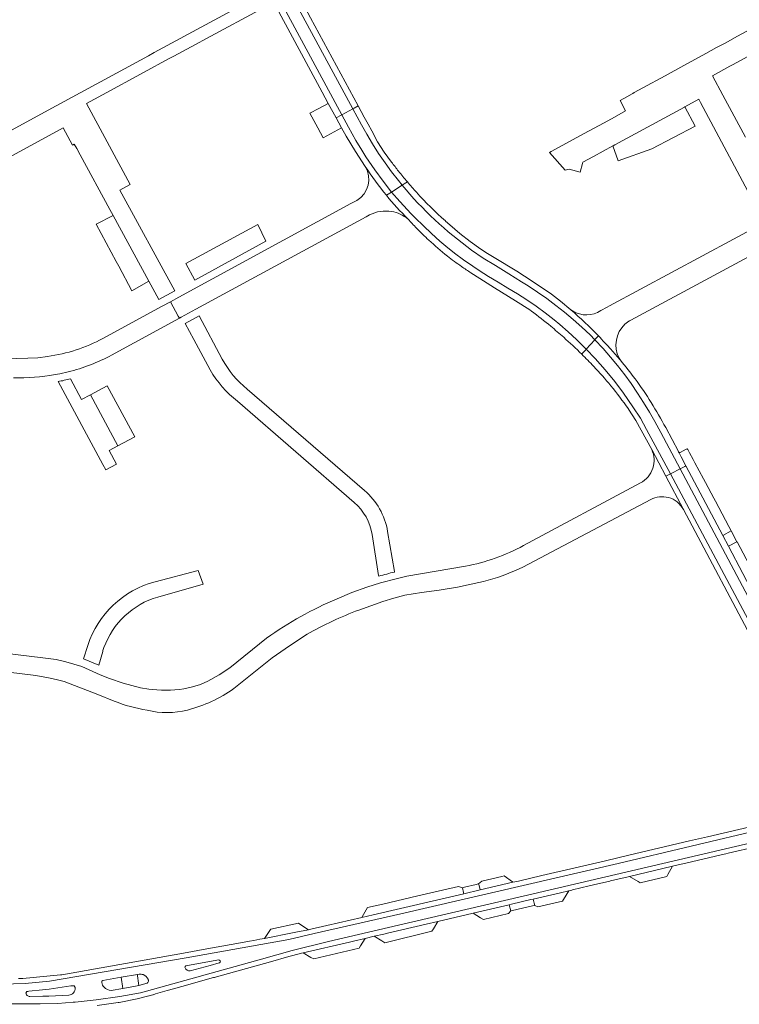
# Model space of a CAD drawing. Header units: metres. Extents: x 166325 to 190320, y 381923 to 404576.
# Tile 1052 of 1056: x 184098 to 184289, y 385007 to 385268. Entities that reach past the tile are written whole.
import ezdxf

# ---------------------------------------------------------------- set-up
doc = ezdxf.new("R2010")
doc.units = ezdxf.units.M
for name, color, linetype, lineweight in [('B-WE-VH-VERHARDING_ASFALT-GV', 8, 'Continuous', 18), ('B-WE-VH-VERHARDING_BETON-GV', 8, 'Continuous', 18), ('B-WE-VH-VERHARDING_BETONSTRAATSTEEN-GV', 8, 'Continuous', 18)]:
    doc.layers.add(name, color=color, linetype=linetype, lineweight=lineweight)

msp = doc.modelspace()

# ---------------------------------------------------------------- linework, layer by layer
at = {"layer": 'B-WE-VH-VERHARDING_ASFALT-GV', "flags": 128}
for points in [[(184151.186, 385309.712), (184148.271, 385308.138), (184148.268, 385308.136), (184148.902, 385306.961), (184183.384, 385243.069), (184186.321, 385244.652)], [(184186.321, 385244.652), (184186.658, 385244.833), (184187.786, 385245.44), (184175.109, 385268.888), (184168.207, 385281.661), (184167.825, 385282.369), (184166.16, 385285.454), (184155.258, 385305.652), (184153.796, 385308.36), (184152.642, 385310.498), (184151.514, 385309.889), (184151.186, 385309.712)], [(184160.661, 385281.718), (184160.755, 385281.543), (184161.694, 385279.793), (184161.79, 385279.614), (184178.178, 385249.076), (184179.778, 385246.095), (184181.86, 385242.249), (184183.244, 385242.994), (184183.384, 385243.069), (184148.902, 385306.961), (184148.268, 385308.136), (184146.885, 385307.39), (184148.058, 385305.204), (184149.083, 385303.294), (184158.673, 385285.423)], [(184196.616, 385222.563), (184196.889, 385222.737), (184199.435, 385224.365), (184198.427, 385225.587), (184196.61, 385227.946), (184194.884, 385230.338), (184193.18, 385232.831), (184191.589, 385235.336), (184190.021, 385237.954), (184188.593, 385240.446), (184186.321, 385244.652), (184183.384, 385243.069), (184185.154, 385239.789), (184187.13, 385236.278), (184188.675, 385233.684), (184189.782, 385231.936), (184192.135, 385228.48), (184194.365, 385225.437)], [(184273.322, 385149.01), (184268.194, 385158.652), (184266.605, 385161.583), (184265.229, 385164.053), (184263.629, 385166.636), (184262.034, 385169.135), (184260.283, 385171.678), (184258.598, 385174.003), (184256.684, 385176.496), (184254.836, 385178.713), (184252.843, 385180.982), (184250.674, 385183.286), (184248.378, 385180.759), (184250.774, 385178.276), (184253.402, 385175.3), (184255.973, 385172.201), (184258.32, 385169.09), (184260.81, 385165.506), (184262.767, 385162.502), (184264.418, 385159.458), (184270.797, 385147.689), (184270.938, 385147.763)], [(184295.641, 385100.995), (184270.797, 385147.689), (184269.538, 385147.031), (184274.212, 385138.188), (184294.332, 385100.3), (184294.563, 385100.422)], [(184298.132, 385102.319), (184273.322, 385149.01), (184270.938, 385147.763), (184270.797, 385147.689), (184295.641, 385100.995), (184295.726, 385101.04)], [(184298.132, 385102.319), (184298.491, 385102.51), (184299.466, 385103.029), (184294.621, 385112.125), (184294.767, 385112.203), (184294.742, 385112.25), (184293.838, 385113.957), (184286.173, 385128.436), (184284.661, 385131.293), (184274.857, 385149.813), (184274.563, 385149.659), (184273.716, 385149.216), (184273.322, 385149.01)], [(184103.897, 385008.807), (184100.453, 385008.725), (184100.251, 385008.751), (184100.057, 385008.815), (184099.879, 385008.914), (184099.722, 385009.044), (184099.593, 385009.202), (184099.495, 385009.381), (184099.433, 385009.575), (184099.431, 385009.671), (184099.447, 385009.766), (184099.481, 385009.855), (184099.532, 385009.937), (184099.597, 385010.007), (184099.675, 385010.064), (184099.763, 385010.104), (184099.856, 385010.127), (184099.952, 385010.131), (184100.214, 385010.147), (184103.78, 385010.548), (184105.571, 385010.75), (184111.372, 385011.555), (184111.933, 385011.627), (184112.03, 385011.621), (184112.125, 385011.598), (184112.215, 385011.557), (184112.295, 385011.501), (184112.363, 385011.431), (184112.418, 385011.35), (184112.456, 385011.26), (184112.478, 385011.164), (184112.481, 385011.066), (184112.464, 385010.709), (184112.379, 385010.363), (184112.231, 385010.038), (184112.023, 385009.747), (184111.765, 385009.501), (184111.464, 385009.308), (184111.133, 385009.175), (184110.782, 385009.108), (184105.459, 385008.844)], [(184103.897, 385008.807), (184100.453, 385008.725), (184100.251, 385008.751), (184100.057, 385008.815), (184099.879, 385008.914), (184099.722, 385009.044), (184099.593, 385009.202), (184099.495, 385009.381), (184099.433, 385009.575), (184099.431, 385009.671), (184099.447, 385009.766), (184099.481, 385009.855), (184099.532, 385009.937), (184099.597, 385010.007), (184099.675, 385010.064), (184099.763, 385010.104), (184099.856, 385010.127), (184099.952, 385010.131), (184100.214, 385010.147), (184103.78, 385010.548), (184105.571, 385010.75), (184111.372, 385011.555), (184111.933, 385011.627), (184112.03, 385011.621), (184112.125, 385011.598), (184112.215, 385011.557), (184112.295, 385011.501), (184112.363, 385011.431), (184112.418, 385011.35), (184112.456, 385011.26), (184112.478, 385011.164), (184112.481, 385011.066), (184112.464, 385010.709), (184112.379, 385010.363), (184112.231, 385010.038), (184112.023, 385009.747), (184111.765, 385009.501), (184111.464, 385009.308), (184111.133, 385009.175), (184110.782, 385009.108), (184105.459, 385008.844)]]:
    msp.add_lwpolyline(points, close=True, dxfattribs=at)
for points in [[(184196.62, 385230.512), (184194.686, 385233.178), (184192.911, 385235.937), (184191.361, 385238.828), (184190.391, 385240.622), (184189.377, 385242.498), (184187.786, 385245.44), (184186.658, 385244.833), (184186.321, 385244.652), (184188.593, 385240.446), (184190.021, 385237.954), (184191.589, 385235.336), (184193.18, 385232.831), (184194.884, 385230.338), (184196.61, 385227.946), (184198.427, 385225.587), (184199.435, 385224.365), (184199.969, 385224.707), (184200.818, 385225.249)], [(184196.616, 385222.563), (184194.365, 385225.437), (184192.135, 385228.48), (184189.782, 385231.936), (184188.675, 385233.684), (184187.13, 385236.278), (184185.154, 385239.789), (184183.384, 385243.069), (184183.244, 385242.994), (184181.86, 385242.249), (184183.288, 385239.609), (184184.55, 385237.412), (184187.026, 385233.338), (184189.632, 385229.346)], [(184199.435, 385224.365), (184196.889, 385222.737), (184196.616, 385222.563), (184198.781, 385220.03), (184200.816, 385217.835), (184201.723, 385216.894), (184202.91, 385215.663), (184205.082, 385213.534), (184207.282, 385211.503), (184209.468, 385209.542), (184211.007, 385208.19), (184213.37, 385206.295), (184215.754, 385204.52), (184218.217, 385202.835), (184219.883, 385201.747), (184222.416, 385200.142), (184224.999, 385198.596), (184227.541, 385197.044), (184230.074, 385195.498), (184232.602, 385193.897), (184235.081, 385192.197), (184237.474, 385190.417), (184239.828, 385188.591), (184241.369, 385187.315), (184243.583, 385185.385), (184245.792, 385183.336), (184248.378, 385180.759)], [(184200.818, 385225.249), (184199.969, 385224.707), (184199.435, 385224.365)], [(184195.255, 385221.693), (184196.616, 385222.563)], [(184196.616, 385222.563), (184195.255, 385221.693)], [(184247.196, 385179.463), (184247.252, 385179.519), (184248.113, 385180.467), (184248.378, 385180.759), (184245.792, 385183.336), (184243.583, 385185.385), (184241.369, 385187.315), (184239.828, 385188.591), (184237.474, 385190.417), (184235.081, 385192.197), (184232.602, 385193.897), (184230.074, 385195.498), (184227.541, 385197.044), (184224.999, 385198.596), (184222.416, 385200.142), (184219.883, 385201.747), (184218.217, 385202.835), (184215.754, 385204.52), (184213.37, 385206.295), (184211.007, 385208.19), (184209.468, 385209.542), (184207.282, 385211.503), (184205.082, 385213.534), (184202.91, 385215.663), (184201.723, 385216.894), (184200.816, 385217.835), (184198.781, 385220.03), (184196.616, 385222.563)], [(184185.835, 385219.485), (184140.039, 385194.613), (184137.838, 385193.418), (184139.913, 385189.604), (184140.221, 385189.037), (184140.694, 385189.294), (184144.554, 385191.391), (184189.829, 385215.99)], [(184185.835, 385219.485), (184140.039, 385194.613), (184137.838, 385193.418), (184139.913, 385189.604), (184140.221, 385189.037), (184140.694, 385189.294), (184144.554, 385191.391), (184189.829, 385215.99)], [(184187.41, 385220.34), (184185.835, 385219.485)], [(184187.41, 385220.34), (184185.835, 385219.485)], [(184303.45, 385218.62), (184301.248, 385217.435), (184295.752, 385214.476), (184254.572, 385192.31), (184253.905, 385191.951), (184252.25, 385191.06)], [(184189.829, 385215.99), (184190.75, 385216.49)], [(184189.829, 385215.99), (184190.75, 385216.49)], [(184212.088, 385213.823), (184210.991, 385214.809), (184210.92, 385214.882)], [(184244.301, 385191.28), (184241.539, 385193.585), (184239.131, 385195.439), (184233.97, 385198.905), (184229.895, 385201.525), (184223.9, 385205.17), (184222.116, 385206.213), (184220.386, 385207.343), (184217.557, 385209.404), (184214.749, 385211.574), (184212.088, 385213.823)], [(184258.669, 385187.408), (184259.308, 385187.935), (184259.419, 385188.027), (184259.847, 385188.295), (184260.244, 385188.544), (184306.687, 385213.525)], [(184248.378, 385180.759), (184250.674, 385183.286), (184249.399, 385184.586), (184247.165, 385186.651), (184244.885, 385188.671), (184242.595, 385190.611), (184240.259, 385192.422), (184237.895, 385194.228), (184235.385, 385195.988), (184232.914, 385197.635), (184231.182, 385198.724), (184227.831, 385200.789), (184224.226, 385202.995), (184221.004, 385205.026), (184217.892, 385207.107)], [(184217.892, 385207.107), (184221.004, 385205.026), (184224.226, 385202.995), (184227.831, 385200.789), (184231.182, 385198.724), (184232.914, 385197.635), (184235.385, 385195.988), (184237.895, 385194.228), (184240.259, 385192.422), (184242.595, 385190.611), (184244.885, 385188.671), (184247.165, 385186.651), (184249.399, 385184.586), (184250.674, 385183.286), (184250.868, 385183.5), (184251.612, 385184.318)], [(184217.714, 385201.081), (184220.1, 385199.58), (184224.029, 385197.109), (184229.564, 385193.627), (184233.34, 385191.252), (184233.814, 385190.902)], [(184135.638, 385192.223), (184119.866, 385183.657)], [(184135.638, 385192.223), (184119.866, 385183.657)], [(184122.186, 385179.238), (184140.221, 385189.037), (184139.913, 385189.604), (184137.838, 385193.418)], [(184122.186, 385179.238), (184140.221, 385189.037), (184139.913, 385189.604), (184137.838, 385193.418)], [(184137.838, 385193.418), (184135.638, 385192.223)], [(184137.838, 385193.418), (184135.638, 385192.223)], [(184244.761, 385190.964), (184244.301, 385191.28)], [(184251.612, 385184.318), (184250.868, 385183.5), (184250.674, 385183.286), (184252.843, 385180.982), (184254.836, 385178.713), (184256.684, 385176.496), (184258.598, 385174.003), (184260.283, 385171.678), (184262.034, 385169.135), (184263.629, 385166.636), (184265.229, 385164.053), (184266.605, 385161.583), (184268.194, 385158.652), (184273.322, 385149.01), (184273.716, 385149.216), (184274.563, 385149.659), (184274.857, 385149.813), (184273.618, 385152.154), (184273.156, 385153.027), (184273.049, 385153.231), (184272.901, 385153.51)], [(184105.179, 385178.89), (184102.568, 385178.526), (184099.935, 385178.38), (184093.879, 385178.19), (184091.495, 385178.227), (184089.115, 385178.37), (184084.658, 385178.73), (184080.554, 385178.596), (184076.468, 385178.186), (184074.81, 385177.94), (184073.159, 385177.649), (184069.444, 385176.746), (184068.369, 385176.438)], [(184105.179, 385178.89), (184102.568, 385178.526), (184099.935, 385178.38), (184093.879, 385178.19), (184091.495, 385178.227), (184089.115, 385178.37), (184084.658, 385178.73), (184080.554, 385178.596), (184076.468, 385178.186), (184074.81, 385177.94), (184073.159, 385177.649), (184069.444, 385176.746), (184068.369, 385176.438)], [(184264.418, 385159.458), (184262.767, 385162.502), (184260.81, 385165.506), (184258.32, 385169.09), (184255.973, 385172.201), (184253.402, 385175.3), (184250.774, 385178.276), (184248.378, 385180.759), (184248.113, 385180.467), (184247.252, 385179.519), (184247.196, 385179.463)], [(184107.186, 385174.023), (184108.402, 385174.244), (184110.626, 385174.747)], [(184107.186, 385174.023), (184108.402, 385174.244), (184110.626, 385174.747)], [(184259.583, 385164.938), (184259.635, 385164.869), (184261.592, 385161.865), (184265.795, 385154.112), (184269.538, 385147.031), (184270.797, 385147.689), (184264.418, 385159.458)], [(184272.901, 385153.51), (184272.87, 385153.569), (184269.501, 385159.959)], [(184269.538, 385147.031), (184265.795, 385154.112)], [(184269.538, 385147.031), (184265.795, 385154.112)], [(184262.812, 385145.231), (184231.71, 385128.61)], [(184262.812, 385145.231), (184231.71, 385128.61)], [(184274.212, 385138.188), (184269.538, 385147.031)], [(184274.212, 385138.188), (184269.538, 385147.031)], [(184229.608, 385121.989), (184231.55, 385122.876), (184265.533, 385140.854)], [(184229.608, 385121.989), (184231.55, 385122.876), (184265.533, 385140.854)], [(184216.273, 385123.101), (184200.68, 385120.47), (184197.813, 385119.789), (184193.656, 385118.672), (184190.062, 385117.581), (184186.088, 385116.089), (184182.181, 385114.431)], [(184216.273, 385123.101), (184200.68, 385120.47), (184197.813, 385119.789), (184193.656, 385118.672), (184190.062, 385117.581), (184186.088, 385116.089), (184182.181, 385114.431)], [(184187.922, 385111.474), (184194.325, 385113.74), (184197.224, 385114.664), (184200.164, 385115.45), (184204.545, 385116.135), (184209.235, 385116.745), (184214.175, 385117.52), (184219.825, 385118.755)], [(184187.922, 385111.474), (184194.325, 385113.74), (184197.224, 385114.664), (184200.164, 385115.45), (184204.545, 385116.135), (184209.235, 385116.745), (184214.175, 385117.52), (184219.825, 385118.755)], [(184134.226, 385090.265), (184132.05, 385090.424), (184129.895, 385090.76), (184125.26, 385092.005), (184121.65, 385093.23), (184119.19, 385094.235), (184114.305, 385096.475), (184110.025, 385097.72), (184107.435, 385098.28), (184103.87, 385098.8), (184068.223, 385103.107)], [(184134.226, 385090.265), (184132.05, 385090.424), (184129.895, 385090.76), (184125.26, 385092.005), (184121.65, 385093.23), (184119.19, 385094.235), (184114.305, 385096.475), (184110.025, 385097.72), (184107.435, 385098.28), (184103.87, 385098.8), (184068.223, 385103.107)], [(184163.416, 385103.964), (184153.65, 385096.14), (184150.779, 385094.278), (184147.806, 385092.585), (184145.816, 385091.685), (184143.731, 385091.035)], [(184163.416, 385103.964), (184153.65, 385096.14), (184150.779, 385094.278), (184147.806, 385092.585), (184145.816, 385091.685), (184143.731, 385091.035)], [(184154.696, 385090.598), (184164.92, 385098.8), (184169.482, 385101.99), (184174.149, 385105.024)], [(184154.696, 385090.598), (184164.92, 385098.8), (184169.482, 385101.99), (184174.149, 385105.024)], [(184077.207, 385097.04), (184102.09, 385094.07), (184105.385, 385093.48), (184107.495, 385093.039), (184109.574, 385092.47), (184118.515, 385089.06), (184122.88, 385087.26)], [(184077.207, 385097.04), (184102.09, 385094.07), (184105.385, 385093.48), (184107.495, 385093.039), (184109.574, 385092.47), (184118.515, 385089.06), (184122.88, 385087.26)], [(184092.986, 385012.045), (184099.232, 385012.206), (184105.638, 385012.793), (184141.992, 385019.039), (184169.324, 385023.95), (184176.028, 385025.478), (184199.058, 385030.729), (184256.872, 385044.129), (184315.135, 385057.904)], [(184315.135, 385057.904), (184256.872, 385044.129), (184199.058, 385030.729), (184176.028, 385025.478), (184169.324, 385023.95), (184141.992, 385019.039), (184105.638, 385012.793), (184099.232, 385012.206), (184092.986, 385012.045)], [(184092.986, 385012.045), (184099.232, 385012.206), (184105.638, 385012.793), (184141.992, 385019.039), (184169.324, 385023.95), (184176.028, 385025.478), (184199.058, 385030.729), (184256.872, 385044.129), (184315.135, 385057.904)], [(184315.135, 385057.904), (184256.872, 385044.129), (184199.058, 385030.729), (184176.028, 385025.478), (184169.324, 385023.95), (184141.992, 385019.039), (184105.638, 385012.793), (184099.232, 385012.206), (184092.986, 385012.045)], [(184307.074, 385057.44), (184280.66, 385051.235), (184275.875, 385050.111), (184259.699, 385046.311), (184253.489, 385044.852), (184245.445, 385042.962), (184236.598, 385040.907), (184230.34, 385039.452), (184228.894, 385039.116), (184220.172, 385037.09), (184215.807, 385036.076), (184191.688, 385030.471), (184188.745, 385029.785), (184179.454, 385027.62), (184175.193, 385026.627), (184174.797, 385026.549), (184174.517, 385026.494), (184171.214, 385025.844), (184170.758, 385025.739), (184170.755, 385025.754), (184162.854, 385024.198), (184161.633, 385023.958), (184159.977, 385023.658), (184158.869, 385023.457), (184155.479, 385022.843), (184154, 385022.575), (184147.487, 385021.396), (184141.32, 385020.302), (184108.944, 385014.563), (184108.62, 385014.531), (184098.588, 385013.548), (184098.243, 385013.54), (184097.405, 385013.52)], [(184307.074, 385057.44), (184280.66, 385051.235), (184275.875, 385050.111), (184259.699, 385046.311), (184253.489, 385044.852), (184245.445, 385042.962), (184236.598, 385040.907), (184230.34, 385039.452), (184228.894, 385039.116), (184220.172, 385037.09), (184215.807, 385036.076), (184191.688, 385030.471), (184188.745, 385029.785), (184179.454, 385027.62), (184175.193, 385026.627), (184174.797, 385026.549), (184174.517, 385026.494), (184171.214, 385025.844), (184170.758, 385025.739), (184170.755, 385025.754), (184162.854, 385024.198), (184161.633, 385023.958), (184159.977, 385023.658), (184158.869, 385023.457), (184155.479, 385022.843), (184154, 385022.575), (184147.487, 385021.396), (184141.32, 385020.302), (184108.944, 385014.563), (184108.62, 385014.531), (184098.588, 385013.548), (184098.243, 385013.54), (184097.405, 385013.52)], [(184094.951, 385006.786), (184098.802, 385006.786), (184103.218, 385006.786), (184107.861, 385006.862), (184111.975, 385007.239), (184112.48, 385007.293), (184118.053, 385007.881), (184124.357, 385008.749), (184129.905, 385009.769), (184162.066, 385018.715), (184170.22, 385020.98), (184179.845, 385023.358), (184195.85, 385027.057), (184234.277, 385036.003), (184275.573, 385045.742), (184315.719, 385055.134)], [(184315.719, 385055.134), (184275.573, 385045.742), (184234.277, 385036.003), (184195.85, 385027.057), (184179.845, 385023.358), (184170.22, 385020.98), (184162.066, 385018.715), (184129.905, 385009.769), (184124.357, 385008.749), (184118.053, 385007.881), (184112.48, 385007.293), (184111.975, 385007.239), (184107.861, 385006.862), (184103.218, 385006.786), (184098.802, 385006.786), (184094.951, 385006.786)], [(184094.951, 385006.786), (184098.802, 385006.786), (184103.218, 385006.786), (184107.861, 385006.862), (184111.975, 385007.239), (184112.48, 385007.293), (184118.053, 385007.881), (184124.357, 385008.749), (184129.905, 385009.769), (184162.066, 385018.715), (184170.22, 385020.98), (184179.845, 385023.358), (184195.85, 385027.057), (184234.277, 385036.003), (184275.573, 385045.742), (184315.719, 385055.134)], [(184315.719, 385055.134), (184275.573, 385045.742), (184234.277, 385036.003), (184195.85, 385027.057), (184179.845, 385023.358), (184170.22, 385020.98), (184162.066, 385018.715), (184129.905, 385009.769), (184124.357, 385008.749), (184118.053, 385007.881), (184112.48, 385007.293), (184111.975, 385007.239), (184107.861, 385006.862), (184103.218, 385006.786), (184098.802, 385006.786), (184094.951, 385006.786)], [(184118.322, 385006.39), (184123.329, 385007.08), (184123.941, 385007.164), (184124.178, 385007.208), (184128.999, 385008.108), (184132.052, 385008.898), (184132.208, 385008.938), (184133.187, 385009.226), (184133.237, 385009.24), (184133.894, 385009.433), (184136.964, 385010.335), (184138.669, 385010.81), (184140.895, 385011.432), (184149.308, 385013.779), (184149.546, 385013.845), (184150.096, 385013.999), (184153.231, 385014.874), (184164.436, 385018), (184169.316, 385019.362), (184172.409, 385020.225), (184172.647, 385020.28), (184173.118, 385020.389), (184185.437, 385023.239), (184186.512, 385023.488), (184189.632, 385024.21), (184189.975, 385024.289), (184191.637, 385024.674), (184192.009, 385024.76), (184194.549, 385025.347), (184195.582, 385025.586), (184205.853, 385027.963), (184208.934, 385028.687), (184218.31, 385030.892), (184227.873, 385033.14), (184228.518, 385033.292), (184233.683, 385034.506), (184234.236, 385034.636), (184241.494, 385036.343), (184243.72, 385036.866), (184244.17, 385036.972), (184244.544, 385037.06), (184244.694, 385037.095), (184249.146, 385038.142), (184250.353, 385038.426), (184254.692, 385039.447), (184254.787, 385039.469), (184258.743, 385040.4), (184259.156, 385040.497), (184259.92, 385040.677), (184271.357, 385043.367), (184272.496, 385043.635), (184276, 385044.46), (184276.352, 385044.542), (184284.281, 385046.408), (184285.462, 385046.685), (184286.145, 385046.844), (184293.847, 385048.637)], [(184118.322, 385006.39), (184123.329, 385007.08), (184123.941, 385007.164), (184124.178, 385007.208), (184128.999, 385008.108), (184132.052, 385008.898), (184132.208, 385008.938), (184133.187, 385009.226), (184133.237, 385009.24), (184133.894, 385009.433), (184136.964, 385010.335), (184138.669, 385010.81), (184140.895, 385011.432), (184149.308, 385013.779), (184149.546, 385013.845), (184150.096, 385013.999), (184153.231, 385014.874), (184164.436, 385018), (184169.316, 385019.362), (184172.409, 385020.225), (184172.647, 385020.28), (184173.118, 385020.389), (184185.437, 385023.239), (184186.512, 385023.488), (184189.632, 385024.21), (184189.975, 385024.289), (184191.637, 385024.674), (184192.009, 385024.76), (184194.549, 385025.347), (184195.582, 385025.586), (184205.853, 385027.963), (184208.934, 385028.687), (184218.31, 385030.892), (184227.873, 385033.14), (184228.518, 385033.292), (184233.683, 385034.506), (184234.236, 385034.636), (184241.494, 385036.343), (184243.72, 385036.866), (184244.17, 385036.972), (184244.544, 385037.06), (184244.694, 385037.095), (184249.146, 385038.142), (184250.353, 385038.426), (184254.692, 385039.447), (184254.787, 385039.469), (184258.743, 385040.4), (184259.156, 385040.497), (184259.92, 385040.677), (184271.357, 385043.367), (184272.496, 385043.635), (184276, 385044.46), (184276.352, 385044.542), (184284.281, 385046.408), (184285.462, 385046.685), (184286.145, 385046.844), (184293.847, 385048.637)], [(184141.936, 385016.921), (184148.221, 385018.034), (184150.667, 385018.467)], [(184141.936, 385016.921), (184148.221, 385018.034), (184150.667, 385018.467)], [(184150.842, 385017.71), (184150.828, 385017.706), (184148.434, 385017.035), (184143.115, 385015.544)], [(184150.842, 385017.71), (184150.828, 385017.706), (184148.434, 385017.035), (184143.115, 385015.544)], [(184119.895, 385013.018), (184124.724, 385013.873), (184129.05, 385014.639)], [(184119.895, 385013.018), (184124.724, 385013.873), (184129.05, 385014.639)], [(184129.05, 385014.639), (184129.555, 385014.728)], [(184129.05, 385014.639), (184129.555, 385014.728)], [(184119.593, 385012.469), (184119.583, 385012.508)], [(184119.593, 385012.469), (184119.583, 385012.508)], [(184131.643, 385012.328), (184129.469, 385011.719), (184128.575, 385011.468), (184125.167, 385010.904), (184122.084, 385010.393)], [(184131.643, 385012.328), (184129.469, 385011.719), (184128.575, 385011.468), (184125.167, 385010.904), (184122.084, 385010.393)]]:
    msp.add_lwpolyline(points, dxfattribs=at)
at = {"layer": 'B-WE-VH-VERHARDING_ASFALT-GV'}
for points in [[(184189.632, 385229.346, -0.4097162), (184187.41, 385220.34)], [(184189.632, 385229.346, -0.4097162), (184187.41, 385220.34)], [(184189.632, 385229.346, 0.0275689), (184195.255, 385221.693)], [(184195.255, 385221.693, -0.0275689), (184189.632, 385229.346)], [(184195.255, 385221.693, -0.0275689), (184189.632, 385229.346)], [(184198.471, 385228.107, -0.0070517), (184196.62, 385230.512)], [(184200.818, 385225.249, -0.0086564), (184198.471, 385228.107)], [(184217.892, 385207.107, -0.0607869), (184199.435, 385224.365)], [(184199.435, 385224.365, 0.0607869), (184217.892, 385207.107)], [(184203.245, 385222.493, -0.0086596), (184200.818, 385225.249)], [(184195.255, 385221.693, 0.0248149), (184200.993, 385215.384)], [(184200.993, 385215.384, -0.0248149), (184195.255, 385221.693)], [(184200.993, 385215.384, -0.0248149), (184195.255, 385221.693)], [(184210.92, 385214.882, -0.0253828), (184203.245, 385222.493)], [(184190.75, 385216.49, -0.1618389), (184196.62, 385217.38)], [(184190.75, 385216.49, -0.1618389), (184196.62, 385217.38)], [(184196.62, 385217.38, -0.1298658), (184200.993, 385215.384)], [(184196.62, 385217.38, -0.1298658), (184200.993, 385215.384)], [(184200.993, 385215.384, 0.0098026), (184203.257, 385212.954)], [(184203.257, 385212.954, 0.013728), (184206.539, 385209.753)], [(184206.539, 385209.753, 0.0196322), (184211.456, 385205.557)], [(184211.456, 385205.557, 0.0141074), (184215.234, 385202.75)], [(184215.234, 385202.75, 0.008998), (184217.714, 385201.081)], [(184233.814, 385190.902, -0.0127741), (184238.946, 385186.887)], [(184251.612, 385184.318, 0.020528), (184244.301, 385191.28)], [(184244.301, 385191.28, -0.020528), (184251.612, 385184.318)], [(184252.25, 385191.06, -0.2945666), (184244.761, 385190.964)], [(184238.946, 385186.887, -0.0091041), (184242.379, 385183.954)], [(184257.118, 385178.428, -0.3362021), (184258.669, 385187.408)], [(184255, 385180.675, 0.01009), (184251.612, 385184.318)], [(184251.612, 385184.318, -0.01009), (184255, 385180.675)], [(184119.866, 385183.657, -0.0924057), (184105.179, 385178.89)], [(184119.866, 385183.657, -0.0924057), (184105.179, 385178.89)], [(184242.379, 385183.954, -0.0128989), (184247.196, 385179.463)], [(184110.626, 385174.747, 0.0627262), (184122.186, 385179.238)], [(184110.626, 385174.747, 0.0627262), (184122.186, 385179.238)], [(184247.196, 385179.463, -0.009042), (184250.375, 385176.228)], [(184257.462, 385177.832, 0.0077293), (184255, 385180.675)], [(184255, 385180.675, -0.0077293), (184257.462, 385177.832)], [(184250.375, 385176.228, -0.0171677), (184254.907, 385171.092)], [(184257.462, 385177.832, -0.0234314), (184257.118, 385178.428)], [(184261.362, 385172.943, 0.0126359), (184257.462, 385177.832)], [(184096.075, 385173.17, 0.0463468), (184107.186, 385174.023)], [(184096.075, 385173.17, 0.0463468), (184107.186, 385174.023)], [(184254.907, 385171.092, -0.0193577), (184259.583, 385164.938)], [(184269.501, 385159.959, 0.0345306), (184261.362, 385172.943)], [(184265.795, 385154.112, -0.1884414), (184266.088, 385149.15)], [(184265.795, 385154.112, -0.1884414), (184266.088, 385149.15)], [(184266.088, 385149.15, -0.1938887), (184262.812, 385145.231)], [(184266.088, 385149.15, -0.1938887), (184262.812, 385145.231)], [(184265.533, 385140.854, -0.1905584), (184270.23, 385141.371)], [(184265.533, 385140.854, -0.1905584), (184270.23, 385141.371)], [(184270.23, 385141.371, -0.2066969), (184274.212, 385138.188)], [(184270.23, 385141.371, -0.2066969), (184274.212, 385138.188)], [(184231.71, 385128.61, -0.0753377), (184216.273, 385123.101)], [(184231.71, 385128.61, -0.0753377), (184216.273, 385123.101)], [(184219.825, 385118.755, 0.0447779), (184229.608, 385121.989)], [(184219.825, 385118.755, 0.0447779), (184229.608, 385121.989)], [(184182.181, 385114.431, 0.0602748), (184163.416, 385103.964)], [(184182.181, 385114.431, 0.0602748), (184163.416, 385103.964)], [(184174.149, 385105.024, -0.0382094), (184187.922, 385111.474)], [(184174.149, 385105.024, -0.0382094), (184187.922, 385111.474)], [(184143.731, 385091.035, -0.0900549), (184134.226, 385090.265)], [(184143.731, 385091.035, -0.0900549), (184134.226, 385090.265)], [(184142.363, 385084.884, 0.0900249), (184154.696, 385090.598)], [(184142.363, 385084.884, 0.0900249), (184154.696, 385090.598)], [(184122.88, 385087.26, 0.0524054), (184131.618, 385084.85)], [(184122.88, 385087.26, 0.0524054), (184131.618, 385084.85)], [(184131.618, 385084.85, 0.1248955), (184142.363, 385084.884)], [(184131.618, 385084.85, 0.1248955), (184142.363, 385084.884)], [(184141.717, 385016.394, -0.4541385), (184141.936, 385016.921)], [(184141.717, 385016.394, -0.4541385), (184141.936, 385016.921)], [(184150.667, 385018.467, -0.3455517), (184151.089, 385018.234)], [(184150.667, 385018.467, -0.3455517), (184151.089, 385018.234)], [(184151.089, 385018.234, -0.4459128), (184150.842, 385017.71)], [(184151.089, 385018.234, -0.4459128), (184150.842, 385017.71)], [(184129.555, 385014.728, -0.1091965), (184130.58, 385014.568)], [(184129.555, 385014.728, -0.1091965), (184130.58, 385014.568)], [(184130.58, 385014.568, -0.1943191), (184131.885, 385013.332)], [(184130.58, 385014.568, -0.1943191), (184131.885, 385013.332)], [(184143.115, 385015.544, -0.3521771), (184141.717, 385016.394)], [(184143.115, 385015.544, -0.3521771), (184141.717, 385016.394)], [(184119.583, 385012.508, -0.4018344), (184119.895, 385013.018)], [(184119.583, 385012.508, -0.4018344), (184119.895, 385013.018)], [(184120.208, 385011.211, -0.1424437), (184119.593, 385012.469)], [(184120.208, 385011.211, -0.1424437), (184119.593, 385012.469)], [(184131.985, 385013.073, -0.379704), (184131.643, 385012.328)], [(184131.985, 385013.073, -0.379704), (184131.643, 385012.328)], [(184131.885, 385013.332, -0.0240527), (184131.985, 385013.073)], [(184131.885, 385013.332, -0.0240527), (184131.985, 385013.073)], [(184122.084, 385010.393, -0.213498), (184120.208, 385011.211)], [(184122.084, 385010.393, -0.213498), (184120.208, 385011.211)]]:
    msp.add_lwpolyline(points, format="xyb", dxfattribs=at)
at = {"layer": 'B-WE-VH-VERHARDING_BETON-GV'}
for points in [[(184141.936, 385016.921, 0.4541385), (184141.717, 385016.394)], [(184141.936, 385016.921, 0.4541385), (184141.717, 385016.394)], [(184151.089, 385018.234, 0.3455517), (184150.667, 385018.467)], [(184151.089, 385018.234, 0.3455517), (184150.667, 385018.467)], [(184150.842, 385017.71, 0.4459128), (184151.089, 385018.234)], [(184150.842, 385017.71, 0.4459128), (184151.089, 385018.234)], [(184130.58, 385014.568, 0.1091965), (184129.555, 385014.728)], [(184130.58, 385014.568, 0.1091965), (184129.555, 385014.728)], [(184131.885, 385013.332, 0.1943191), (184130.58, 385014.568)], [(184131.885, 385013.332, 0.1943191), (184130.58, 385014.568)], [(184141.717, 385016.394, 0.3521771), (184143.115, 385015.544)], [(184141.717, 385016.394, 0.3521771), (184143.115, 385015.544)], [(184119.895, 385013.018, 0.4018344), (184119.583, 385012.508)], [(184119.895, 385013.018, 0.4018344), (184119.583, 385012.508)], [(184119.593, 385012.469, 0.1424437), (184120.208, 385011.211)], [(184119.593, 385012.469, 0.1424437), (184120.208, 385011.211)], [(184131.643, 385012.328, 0.379704), (184131.985, 385013.073)], [(184131.643, 385012.328, 0.379704), (184131.985, 385013.073)], [(184131.985, 385013.073, 0.0240527), (184131.885, 385013.332)], [(184131.985, 385013.073, 0.0240527), (184131.885, 385013.332)], [(184120.208, 385011.211, 0.213498), (184122.084, 385010.393)], [(184120.208, 385011.211, 0.213498), (184122.084, 385010.393)]]:
    msp.add_lwpolyline(points, format="xyb", dxfattribs=at)
at = {"layer": 'B-WE-VH-VERHARDING_BETON-GV', "flags": 128}
for points in [[(184148.221, 385018.034), (184141.936, 385016.921)], [(184148.221, 385018.034), (184141.936, 385016.921)], [(184143.115, 385015.544), (184148.434, 385017.035), (184150.828, 385017.706), (184150.842, 385017.71)], [(184143.115, 385015.544), (184148.434, 385017.035), (184150.828, 385017.706), (184150.842, 385017.71)], [(184150.667, 385018.467), (184148.221, 385018.034)], [(184150.667, 385018.467), (184148.221, 385018.034)], [(184129.555, 385014.728), (184129.05, 385014.639)], [(184129.555, 385014.728), (184129.05, 385014.639)], [(184129.05, 385014.639), (184129.101, 385014.285), (184129.385, 385012.303), (184129.469, 385011.719)], [(184129.05, 385014.639), (184129.101, 385014.285), (184129.385, 385012.303), (184129.469, 385011.719)], [(184119.583, 385012.508), (184119.593, 385012.469)], [(184119.583, 385012.508), (184119.593, 385012.469)], [(184124.724, 385013.873), (184119.895, 385013.018)], [(184124.724, 385013.873), (184119.895, 385013.018)], [(184122.084, 385010.393), (184125.167, 385010.904), (184124.724, 385013.873)], [(184122.084, 385010.393), (184125.167, 385010.904), (184124.724, 385013.873)], [(184129.469, 385011.719), (184131.643, 385012.328)], [(184129.469, 385011.719), (184131.643, 385012.328)]]:
    msp.add_lwpolyline(points, dxfattribs=at)
msp.add_lwpolyline([(184103.78, 385010.548), (184100.214, 385010.147), (184099.952, 385010.131), (184099.856, 385010.127), (184099.763, 385010.104), (184099.675, 385010.064), (184099.597, 385010.007), (184099.532, 385009.937), (184099.481, 385009.855), (184099.447, 385009.766), (184099.431, 385009.671), (184099.433, 385009.575), (184099.495, 385009.381), (184099.593, 385009.202), (184099.722, 385009.044), (184099.879, 385008.914), (184100.057, 385008.815), (184100.251, 385008.751), (184100.453, 385008.725), (184103.897, 385008.807), (184105.459, 385008.844), (184110.782, 385009.108), (184111.133, 385009.175), (184111.464, 385009.308), (184111.765, 385009.501), (184112.023, 385009.747), (184112.231, 385010.038), (184112.379, 385010.363), (184112.464, 385010.709), (184112.481, 385011.066), (184112.478, 385011.164), (184112.456, 385011.26), (184112.418, 385011.35), (184112.363, 385011.431), (184112.295, 385011.501), (184112.215, 385011.557), (184112.125, 385011.598), (184112.03, 385011.621), (184111.933, 385011.627), (184111.372, 385011.555), (184105.571, 385010.75)], close=True, dxfattribs=at)
msp.add_lwpolyline([(184103.78, 385010.548), (184100.214, 385010.147), (184099.952, 385010.131), (184099.856, 385010.127), (184099.763, 385010.104), (184099.675, 385010.064), (184099.597, 385010.007), (184099.532, 385009.937), (184099.481, 385009.855), (184099.447, 385009.766), (184099.431, 385009.671), (184099.433, 385009.575), (184099.495, 385009.381), (184099.593, 385009.202), (184099.722, 385009.044), (184099.879, 385008.914), (184100.057, 385008.815), (184100.251, 385008.751), (184100.453, 385008.725), (184103.897, 385008.807), (184105.459, 385008.844), (184110.782, 385009.108), (184111.133, 385009.175), (184111.464, 385009.308), (184111.765, 385009.501), (184112.023, 385009.747), (184112.231, 385010.038), (184112.379, 385010.363), (184112.464, 385010.709), (184112.481, 385011.066), (184112.478, 385011.164), (184112.456, 385011.26), (184112.418, 385011.35), (184112.363, 385011.431), (184112.295, 385011.501), (184112.215, 385011.557), (184112.125, 385011.598), (184112.03, 385011.621), (184111.933, 385011.627), (184111.372, 385011.555), (184105.571, 385010.75)], close=True, dxfattribs=at)
at = {"layer": 'B-WE-VH-VERHARDING_BETONSTRAATSTEEN-GV', "flags": 128}
for points in [[(184159.85, 385273.87), (184149.463, 385268.245), (184133.543, 385259.624), (184132.016, 385258.797), (184105.282, 385244.319), (184088.83, 385235.41)], [(184159.85, 385273.87), (184149.463, 385268.245), (184133.543, 385259.624), (184132.016, 385258.797), (184105.282, 385244.319), (184088.83, 385235.41)], [(184091.847, 385230.141), (184109.299, 385239.662), (184111.792, 385235.056), (184112.28, 385235.32), (184112.946, 385234.094), (184113.837, 385232.454), (184121.732, 385217.922), (184122.59, 385216.344), (184132.098, 385198.842), (184134.744, 385193.972), (184136.896, 385195.15), (184138.98, 385196.29), (184124.4, 385223.02), (184127.14, 385224.56), (184115.56, 385246.13), (184119.805, 385248.426), (184130.83, 385254.389), (184137.36, 385257.921), (184138.753, 385258.675), (184143.304, 385261.137), (184148.561, 385263.98), (184161.41, 385270.93)], [(184091.847, 385230.141), (184109.299, 385239.662), (184111.792, 385235.056), (184112.28, 385235.32), (184112.946, 385234.094), (184113.837, 385232.454), (184121.732, 385217.922), (184122.59, 385216.344), (184132.098, 385198.842), (184134.744, 385193.972), (184136.896, 385195.15), (184138.98, 385196.29), (184124.4, 385223.02), (184127.14, 385224.56), (184115.56, 385246.13), (184119.805, 385248.426), (184130.83, 385254.389), (184137.36, 385257.921), (184138.753, 385258.675), (184143.304, 385261.137), (184148.561, 385263.98), (184161.41, 385270.93)], [(184291.288, 385265.408), (184288.461, 385263.87), (184285.462, 385262.239), (184283.019, 385260.954), (184280.172, 385259.361), (184277.421, 385257.865), (184274.356, 385256.197), (184269.327, 385253.461), (184263.407, 385250.24), (184261.163, 385248.982), (184260.742, 385248.746), (184260.599, 385248.666), (184259.155, 385247.874), (184257.38, 385246.9), (184258.85, 385244.13), (184255.921, 385242.471), (184253.179, 385240.98), (184247.687, 385237.992), (184242.195, 385235.005), (184239.045, 385233.291), (184238.6, 385233.02), (184242.78, 385228.41), (184243.84, 385228.61), (184246.76, 385227.81), (184247.391, 385230.151), (184247.48, 385230.48), (184250.314, 385232.018), (184255.449, 385234.806), (184255.543, 385234.857), (184255.973, 385235.09), (184274.499, 385245.146), (184274.608, 385245.205), (184278.32, 385247.22), (184278.761, 385246.391), (184294.77, 385216.3)], [(184290.68, 385237.104), (184287.686, 385242.677), (184284.661, 385248.309), (184281.91, 385253.43), (184286.582, 385255.965), (184287.257, 385256.331), (184292.343, 385259.091)], [(184151.621, 385178.128), (184145.44, 385189.64), (184141.73, 385187.62)], [(184151.621, 385178.128), (184145.44, 385189.64), (184141.73, 385187.62)], [(184141.73, 385187.62), (184144.039, 385183.345)], [(184141.73, 385187.62), (184144.039, 385183.345)], [(184144.039, 385183.345), (184148.4, 385175.27)], [(184144.039, 385183.345), (184148.4, 385175.27)], [(184107.97, 385172.17), (184119.896, 385150.141), (184120.66, 385148.73)], [(184107.97, 385172.17), (184119.896, 385150.141), (184120.66, 385148.73)], [(184120.66, 385148.73), (184123.47, 385150.26), (184121.53, 385153.83), (184123.857, 385155.095), (184116.578, 385168.679), (184114.21, 385167.39), (184111.254, 385172.901)], [(184120.66, 385148.73), (184123.47, 385150.26), (184121.53, 385153.83), (184123.857, 385155.095), (184116.578, 385168.679), (184114.21, 385167.39), (184111.254, 385172.901)], [(184189.414, 385143.268), (184158.26, 385170.2)], [(184189.414, 385143.268), (184158.26, 385170.2)], [(184155.624, 385166.944), (184186.715, 385140.053)], [(184155.624, 385166.944), (184186.715, 385140.053)], [(184272.901, 385153.51), (184273.049, 385153.231), (184273.156, 385153.027), (184273.618, 385152.154), (184274.857, 385149.813), (184284.661, 385131.293), (184286.923, 385132.501)], [(184274.934, 385154.225), (184273.314, 385153.371)], [(184275.009, 385154.264), (184274.934, 385154.225)], [(184275.854, 385153.246), (184275.375, 385154.143)], [(184286.923, 385132.501), (184286.322, 385133.627), (184282.721, 385140.376), (184282.279, 385141.204), (184280.043, 385145.395), (184279.557, 385146.306), (184277.253, 385150.624), (184277.068, 385150.97), (184276.795, 385151.482), (184275.854, 385153.246)], [(184197.438, 385121.569), (184197.4, 385121.75), (184195.575, 385132.358)], [(184197.438, 385121.569), (184197.4, 385121.75), (184195.575, 385132.358)], [(184191.472, 385131.503), (184193.19, 385120.67), (184193.237, 385120.467)], [(184191.472, 385131.503), (184193.19, 385120.67), (184193.237, 385120.467)], [(184134.487, 385114.908), (184146.52, 385118.32), (184145.18, 385122.02), (184133.737, 385118.989)], [(184134.487, 385114.908), (184146.52, 385118.32), (184145.18, 385122.02), (184133.737, 385118.989)], [(184115.868, 385102.07), (184114.71, 385098.49), (184118.764, 385096.828), (184119.82, 385100.406)], [(184115.868, 385102.07), (184114.71, 385098.49), (184118.764, 385096.828), (184119.82, 385100.406)]]:
    msp.add_lwpolyline(points, dxfattribs=at)
for points in [[(184181.86, 385242.249), (184179.778, 385246.095), (184177.26, 385244.75), (184174.92, 385243.51), (184177.008, 385239.636), (184178.458, 385236.947), (184183.288, 385239.609)], [(184255.449, 385234.806), (184256.893, 385230.809), (184265.814, 385234.032), (184277.304, 385240.092), (184274.608, 385245.205), (184274.499, 385245.146), (184255.973, 385235.09), (184255.543, 385234.857)], [(184122.59, 385216.344), (184118.128, 385214.017), (184123.439, 385204.054), (184124.085, 385202.841), (184127.549, 385196.343), (184132.098, 385198.842)], [(184122.59, 385216.344), (184118.128, 385214.017), (184123.439, 385204.054), (184124.085, 385202.841), (184127.549, 385196.343), (184132.098, 385198.842)], [(184163.235, 385209.466), (184161.045, 385213.928), (184141.963, 385203.605), (184144.277, 385199.168)], [(184163.235, 385209.466), (184161.045, 385213.928), (184141.963, 385203.605), (184144.277, 385199.168)], [(184116.578, 385168.679), (184123.857, 385155.095), (184128.335, 385157.494), (184121.01, 385171.09)], [(184116.578, 385168.679), (184123.857, 385155.095), (184128.335, 385157.494), (184121.01, 385171.09)], [(184288.458, 385129.625), (184286.923, 385132.501), (184284.661, 385131.293), (184286.173, 385128.436)], [(184286.173, 385128.436), (184293.838, 385113.957), (184293.876, 385114.219), (184294.077, 385114.519), (184295.52, 385115.295), (184295.787, 385115.568), (184295.792, 385115.879), (184288.464, 385129.613), (184288.458, 385129.625)], [(184259.92, 385040.677), (184262.206, 385039.302), (184262.74, 385038.981), (184269.813, 385040.677), (184270.081, 385041.144), (184271.357, 385043.367)], [(184220.172, 385037.09), (184228.894, 385039.116), (184228.775, 385039.202), (184228.764, 385039.211), (184226.546, 385040.818), (184225.92, 385040.672), (184220.63, 385039.444), (184220.18, 385039.045), (184219.778, 385038.687), (184219.817, 385038.531), (184220.149, 385037.185)], [(184188.745, 385029.785), (184191.688, 385030.471), (184215.807, 385036.076), (184215.775, 385036.221), (184215.731, 385036.416), (184215.454, 385037.646), (184214.392, 385037.996), (184210.128, 385037.006), (184203.599, 385035.49), (184194.325, 385033.338), (184190.268, 385032.396), (184188.839, 385029.946)], [(184215.807, 385036.076), (184220.172, 385037.09), (184220.149, 385037.185), (184219.817, 385038.531), (184219.778, 385038.687), (184219.366, 385038.588), (184219.092, 385038.522), (184216.02, 385037.783), (184215.632, 385037.689), (184215.454, 385037.646), (184215.731, 385036.416), (184215.775, 385036.221)], [(184234.738, 385032.972), (184235.543, 385032.598), (184242.069, 385034.064), (184242.368, 385034.573), (184243.72, 385036.866), (184241.494, 385036.343), (184234.236, 385034.636), (184234.562, 385033.554)], [(184227.873, 385033.14), (184218.31, 385030.892), (184220.29, 385029.674), (184221.053, 385029.206), (184227.751, 385030.816), (184228.326, 385031.534), (184228.325, 385031.538)], [(184234.738, 385032.972), (184234.562, 385033.554), (184234.236, 385034.636), (184233.683, 385034.506), (184228.518, 385033.292), (184227.873, 385033.14), (184228.325, 385031.538), (184228.326, 385031.534), (184228.748, 385031.629), (184234.069, 385032.822)], [(184162.854, 385024.198), (184170.755, 385025.754), (184170.758, 385025.739), (184171.214, 385025.844), (184174.517, 385026.494), (184174.395, 385026.577), (184171.867, 385028.278), (184164.524, 385026.633), (184164.458, 385026.536)], [(184208.934, 385028.687), (184205.853, 385027.963), (184195.582, 385025.586), (184194.549, 385025.347), (184192.009, 385024.76), (184194.013, 385023.536), (184194.804, 385023.053), (184207.368, 385026.101), (184207.774, 385026.771)], [(184173.118, 385020.389), (184175.197, 385019.164), (184175.932, 385018.732), (184187.99, 385021.587), (184188.393, 385022.23), (184189.632, 385024.21), (184186.512, 385023.488), (184185.437, 385023.239)]]:
    msp.add_lwpolyline(points, close=True, dxfattribs=at)
at = {"layer": 'B-WE-VH-VERHARDING_BETONSTRAATSTEEN-GV'}
for points in [[(184158.26, 385170.2, -0.100566), (184151.621, 385178.128)], [(184158.26, 385170.2, -0.100566), (184151.621, 385178.128)], [(184148.4, 385175.27, 0.0918274), (184155.624, 385166.944)], [(184148.4, 385175.27, 0.0918274), (184155.624, 385166.944)], [(184111.254, 385172.901, -0.0118318), (184107.97, 385172.17)], [(184111.254, 385172.901, -0.0118318), (184107.97, 385172.17)], [(184273.314, 385153.371, -0.3468862), (184272.901, 385153.51)], [(184275.375, 385154.143, 0.3470057), (184275.009, 385154.264)], [(184195.575, 385132.358, 0.1735498), (184189.414, 385143.268)], [(184195.575, 385132.358, 0.1735498), (184189.414, 385143.268)], [(184186.715, 385140.053, -0.1766913), (184191.472, 385131.503)], [(184186.715, 385140.053, -0.1766913), (184191.472, 385131.503)], [(184193.237, 385120.467, -0.0114497), (184197.438, 385121.569)], [(184193.237, 385120.467, -0.0114497), (184197.438, 385121.569)], [(184133.737, 385118.989, 0.2549154), (184115.868, 385102.07)], [(184133.737, 385118.989, 0.2549154), (184115.868, 385102.07)], [(184120.167, 385101.474, -0.2429928), (184134.487, 385114.908)], [(184120.167, 385101.474, -0.2429928), (184134.487, 385114.908)], [(184119.82, 385100.406, -0.0138046), (184120.167, 385101.474)], [(184119.82, 385100.406, -0.0138046), (184120.167, 385101.474)]]:
    msp.add_lwpolyline(points, format="xyb", dxfattribs=at)

doc.saveas('drawing.dxf')
